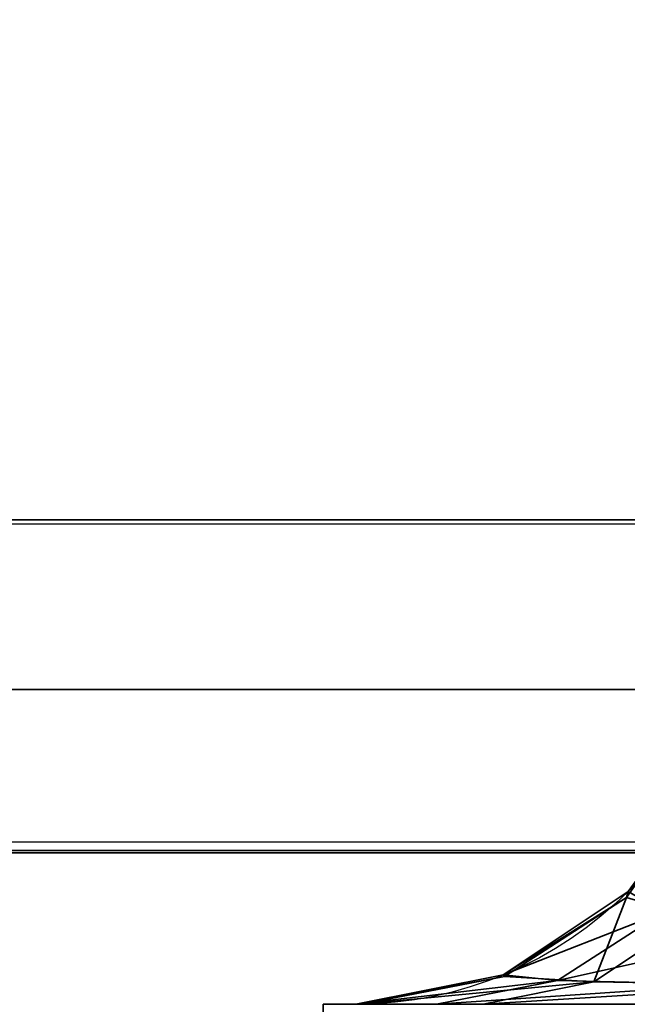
# Model space of a CAD drawing. Header units: millimetres. Extents: x -503 to 6703, y -110 to 193.
# Tile 926 of 1056: x 4005.05 to 4006.15, y -26.8 to -25.01. Entities that reach past the tile are written whole.
import ezdxf

# ---------------------------------------------------------------- set-up
doc = ezdxf.new("R2010")
doc.units = ezdxf.units.MM
doc.layers.add('152', color=7, linetype='Continuous', true_color=0xffffff)

# ---------------------------------------------------------------- blocks, each defined once
blk = doc.blocks.new('UG_SURFACE_368')
at = {"layer": '152', "color": 252, "linetype": 'Continuous', "lineweight": 35}
for points in [[(3977.9999, -14, 2075.2499), (3977.9999, -25.92, 2075.2499), (5021.9998, -25.92, 2075.2499), (5021.9998, -14, 2075.2499)], [(3979.5001, -14, 2073.75), (5020.5002, -14, 2073.75), (5020.5002, -25.92, 2073.75), (3979.5001, -25.92, 2073.75)], [(5021.9998, -25.92, 2075.2499), (3977.9999, -25.92, 2075.2499), (3978.0593, -26.5209, 2075.1908)], [(5021.9407, -26.5209, 2075.1908), (5021.9998, -25.92, 2075.2499), (3978.0593, -26.5209, 2075.1908)], [(3979.5001, -25.92, 2073.75), (5020.5002, -25.92, 2073.75), (5020.4697, -26.2282, 2073.7197)], [(3979.5303, -26.2282, 2073.7197), (3979.5001, -25.92, 2073.75), (5020.4697, -26.2282, 2073.7197)], [(5020.4697, -26.2282, 2073.7197), (5020.3795, -26.5246, 2073.6296), (3979.6202, -26.5246, 2073.6296), (3979.5303, -26.2282, 2073.7197)], [(3978.0593, -26.5209, 2075.1908), (3978.2345, -27.0987, 2075.0155), (5021.7657, -27.0987, 2075.0155), (5021.9407, -26.5209, 2075.1908)], [(5020.0372, -27.0372, 2073.2872), (3979.9628, -27.0372, 2073.2872), (3979.6202, -26.5246, 2073.6296), (5020.3795, -26.5246, 2073.6296)]]:
    blk.add_3dface(points, dxfattribs=at)
blk = doc.blocks.new('UG_SURFACE_394')
at = {"layer": '152', "color": 252, "linetype": 'Continuous', "lineweight": 35}
for points in [[(4006.269, -26.6409, 1006.0325), (4006.1507, -26.6058, 1006.4929), (4006.3033, -26.3891, 1006.5109)], [(4006.3033, -26.3891, 1006.5109), (4006.1507, -26.6058, 1006.4929), (4006.1541, -26.595, 1006.6233)], [(4006.218, -26.6324, 1163.8515), (4006.1541, -26.595, 1163.3767), (4005.9271, -26.7467, 1163.3767)], [(4005.9271, -26.7467, 1006.6233), (4005.9271, -26.7467, 1163.3767), (4006.1541, -26.595, 1163.3767), (4006.1541, -26.595, 1006.6233)], [(4005.9271, -26.7467, 1006.6233), (4006.1541, -26.595, 1006.6233), (4006.1507, -26.6058, 1006.4929)], [(4006.1507, -26.6058, 1006.4929), (4005.929, -26.7496, 1006.4666), (4005.9271, -26.7467, 1006.6233)], [(4006.0916, -26.759, 1005.9229), (4005.929, -26.7496, 1006.4666), (4006.1507, -26.6058, 1006.4929)], [(4006.1507, -26.6058, 1006.4929), (4006.269, -26.6409, 1006.0325), (4006.0916, -26.759, 1005.9229)], [(4005.9271, -26.7467, 1163.3767), (4006.0253, -26.7568, 1163.9413), (4006.218, -26.6324, 1163.8515)], [(4006.465, -26.6593, 1164.2305), (4006.218, -26.6324, 1163.8515), (4006.0253, -26.7568, 1163.9413)], [(4006.4459, -26.7652, 1005.531), (4006.0916, -26.759, 1005.9229), (4006.269, -26.6409, 1006.0325)], [(4006.0253, -26.7568, 1163.9413), (4006.3367, -26.7639, 1164.3829), (4006.465, -26.6593, 1164.2305)], [(4006.0253, -26.7568, 1163.9413), (4005.9271, -26.7467, 1163.3767), (4005.6591, -26.8, 1163.3767)], [(4005.6591, -26.8, 1006.6233), (4005.6591, -26.8, 1163.3767), (4005.9271, -26.7467, 1163.3767), (4005.9271, -26.7467, 1006.6233)], [(4005.6591, -26.8, 1006.6233), (4005.9271, -26.7467, 1006.6233), (4005.929, -26.7496, 1006.4666)], [(4005.929, -26.7496, 1006.4666), (4005.6701, -26.8, 1006.436), (4005.6591, -26.8, 1006.6233)], [(4005.6701, -26.8, 1006.436), (4005.929, -26.7496, 1006.4666), (4006.0916, -26.759, 1005.9229)], [(4005.6591, -26.8, 1163.3767), (4005.806, -26.8, 1164.0437), (4006.0253, -26.7568, 1163.9413)], [(4006.0916, -26.759, 1005.9229), (4005.8908, -26.8, 1005.7988), (4005.6701, -26.8, 1006.436)], [(4006.3367, -26.7639, 1164.3829), (4006.0253, -26.7568, 1163.9413), (4005.806, -26.8, 1164.0437)], [(4005.806, -26.8, 1164.0437), (4006.1941, -26.8, 1164.5529), (4006.3367, -26.7639, 1164.3829)], [(4005.8908, -26.8, 1005.7988), (4006.0916, -26.759, 1005.9229), (4006.4459, -26.7652, 1005.531)], [(4006.4459, -26.7652, 1005.531), (4006.3267, -26.8, 1005.3487), (4005.8908, -26.8, 1005.7988)], [(4005.6, -26.8, 980), (4005.6, -26.8, 1165), (4005.6591, -26.8, 1006.6233)], [(4005.6591, -26.8, 1006.6233), (4005.6701, -26.8, 1006.436), (4005.6, -26.8, 980)], [(4005.6701, -26.8, 1006.436), (4005.8908, -26.8, 1005.7988), (4005.6, -26.8, 980)], [(4005.6, -26.8, 1165), (4005.6591, -26.8, 1163.3767), (4005.6591, -26.8, 1006.6233)], [(4005.6, -26.8, 1165), (4007, -26.8, 1165), (4006.5942, -26.8, 1164.7875)], [(4005.6, -26.8, 980), (4006.3267, -26.8, 1005.3487), (4006.5942, -26.8, 1005.2124)], [(4005.6, -26.8, 1165), (4005.806, -26.8, 1164.0437), (4005.6591, -26.8, 1163.3767)], [(4006.5942, -26.8, 1164.7875), (4006.1941, -26.8, 1164.5529), (4005.6, -26.8, 1165)], [(4005.6, -26.8, 980), (4005.8908, -26.8, 1005.7988), (4006.3267, -26.8, 1005.3487)], [(4006.1941, -26.8, 1164.5529), (4005.806, -26.8, 1164.0437), (4005.6, -26.8, 1165)], [(4006.5942, -26.8, 1005.2124), (4026.0201, -26.8, 997.9088), (4026.0201, -26.8, 980), (4005.6, -26.8, 980)], [(4005.6, -27.5, 1165), (4005.6, -26.8, 1165), (4005.6, -26.8, 980), (4005.6, -27.5, 980)], [(4005.6, -27.5, 1165), (4007, -27.5, 1165), (4007, -26.8, 1165), (4005.6, -26.8, 1165)], [(4026.0201, -27.5, 980), (4005.6, -27.5, 980), (4005.6, -26.8, 980), (4026.0201, -26.8, 980)]]:
    blk.add_3dface(points, dxfattribs=at)
blk = doc.blocks.new('UG_SURFACE_402')
at = {"layer": '152', "color": 252, "linetype": 'Continuous', "lineweight": 35}
for points in [[(4006.269, -26.6409, 1006.0325), (4006.1507, -26.6058, 1006.4929), (4006.3033, -26.3891, 1006.5109)], [(4006.3033, -26.3891, 1006.5109), (4006.1507, -26.6058, 1006.4929), (4006.1541, -26.595, 1006.6233)], [(4006.218, -26.6324, 1163.8515), (4006.1541, -26.595, 1163.3767), (4005.9271, -26.7467, 1163.3767)], [(4005.9271, -26.7467, 1006.6233), (4005.9271, -26.7467, 1163.3767), (4006.1541, -26.595, 1163.3767), (4006.1541, -26.595, 1006.6233)], [(4005.9271, -26.7467, 1006.6233), (4006.1541, -26.595, 1006.6233), (4006.1507, -26.6058, 1006.4929)], [(4006.1507, -26.6058, 1006.4929), (4005.929, -26.7496, 1006.4666), (4005.9271, -26.7467, 1006.6233)], [(4006.0916, -26.759, 1005.9229), (4005.929, -26.7496, 1006.4666), (4006.1507, -26.6058, 1006.4929)], [(4006.1507, -26.6058, 1006.4929), (4006.269, -26.6409, 1006.0325), (4006.0916, -26.759, 1005.9229)], [(4005.9271, -26.7467, 1163.3767), (4006.0253, -26.7568, 1163.9413), (4006.218, -26.6324, 1163.8515)], [(4006.465, -26.6593, 1164.2305), (4006.218, -26.6324, 1163.8515), (4006.0253, -26.7568, 1163.9413)], [(4006.4459, -26.7652, 1005.531), (4006.0916, -26.759, 1005.9229), (4006.269, -26.6409, 1006.0325)], [(4006.0253, -26.7568, 1163.9413), (4006.3367, -26.7639, 1164.3829), (4006.465, -26.6593, 1164.2305)], [(4006.0253, -26.7568, 1163.9413), (4005.9271, -26.7467, 1163.3767), (4005.6591, -26.8, 1163.3767)], [(4005.6591, -26.8, 1006.6233), (4005.6591, -26.8, 1163.3767), (4005.9271, -26.7467, 1163.3767), (4005.9271, -26.7467, 1006.6233)], [(4005.6591, -26.8, 1006.6233), (4005.9271, -26.7467, 1006.6233), (4005.929, -26.7496, 1006.4666)], [(4005.929, -26.7496, 1006.4666), (4005.6701, -26.8, 1006.436), (4005.6591, -26.8, 1006.6233)], [(4005.6701, -26.8, 1006.436), (4005.929, -26.7496, 1006.4666), (4006.0916, -26.759, 1005.9229)], [(4005.6591, -26.8, 1163.3767), (4005.806, -26.8, 1164.0437), (4006.0253, -26.7568, 1163.9413)], [(4006.0916, -26.759, 1005.9229), (4005.8908, -26.8, 1005.7988), (4005.6701, -26.8, 1006.436)], [(4006.3367, -26.7639, 1164.3829), (4006.0253, -26.7568, 1163.9413), (4005.806, -26.8, 1164.0437)], [(4005.806, -26.8, 1164.0437), (4006.1941, -26.8, 1164.5529), (4006.3367, -26.7639, 1164.3829)], [(4005.8908, -26.8, 1005.7988), (4006.0916, -26.759, 1005.9229), (4006.4459, -26.7652, 1005.531)], [(4006.4459, -26.7652, 1005.531), (4006.3267, -26.8, 1005.3487), (4005.8908, -26.8, 1005.7988)], [(4005.6, -26.8, 980), (4005.6, -26.8, 1165), (4005.6591, -26.8, 1006.6233)], [(4005.6591, -26.8, 1006.6233), (4005.6701, -26.8, 1006.436), (4005.6, -26.8, 980)], [(4005.6701, -26.8, 1006.436), (4005.8908, -26.8, 1005.7988), (4005.6, -26.8, 980)], [(4005.6, -26.8, 1165), (4005.6591, -26.8, 1163.3767), (4005.6591, -26.8, 1006.6233)], [(4005.6, -26.8, 1165), (4007, -26.8, 1165), (4006.5942, -26.8, 1164.7875)], [(4005.6, -26.8, 980), (4006.3267, -26.8, 1005.3487), (4006.5942, -26.8, 1005.2124)], [(4005.6, -26.8, 1165), (4005.806, -26.8, 1164.0437), (4005.6591, -26.8, 1163.3767)], [(4006.5942, -26.8, 1164.7875), (4006.1941, -26.8, 1164.5529), (4005.6, -26.8, 1165)], [(4005.6, -26.8, 980), (4005.8908, -26.8, 1005.7988), (4006.3267, -26.8, 1005.3487)], [(4006.1941, -26.8, 1164.5529), (4005.806, -26.8, 1164.0437), (4005.6, -26.8, 1165)], [(4006.5942, -26.8, 1005.2124), (4026.0201, -26.8, 997.9088), (4026.0201, -26.8, 980), (4005.6, -26.8, 980)], [(4005.6, -27.5, 1165), (4005.6, -26.8, 1165), (4005.6, -26.8, 980), (4005.6, -27.5, 980)], [(4005.6, -27.5, 1165), (4007, -27.5, 1165), (4007, -26.8, 1165), (4005.6, -26.8, 1165)], [(4026.0201, -27.5, 980), (4005.6, -27.5, 980), (4005.6, -26.8, 980), (4026.0201, -26.8, 980)]]:
    blk.add_3dface(points, dxfattribs=at)

msp = doc.modelspace()

# ---------------------------------------------------------------- linework, layer by layer
at = {"layer": '152', "color": 252, "linetype": 'Continuous', "lineweight": -3, "true_color": 0x939598}
for p, q in [((5022, -25.92, 2075.25), (3978, -25.92, 2075.25)), ((5020.5, -25.92, 2073.75), (3979.5, -25.92, 2073.75))]:
    msp.add_line(p, q, dxfattribs=at)
at = {"layer": '152', "color": 252, "linetype": 'Continuous', "lineweight": -3, "true_color": 0x939598, "extrusion": (0, 0, -1)}
for centre in [(-4005.659, -26.1, -1006.6233), (-4005.659, -26.1, -1163.3767), (-4005.659, -26.1, -1006.6233), (-4005.659, -26.1, -1163.3767)]:
    msp.add_arc(centre, 0.7, 180, 270, dxfattribs=at)
at = {"layer": '152', "color": 252, "linetype": 'Continuous', "lineweight": -3, "true_color": 0x939598, "extrusion": (0.395731, 0, 0.918367)}
msp.add_ellipse((4005.659, -26.1, 1164.4359), major_axis=(1.8537, 0, -0.7988), ratio=0.69361, start_param=4.712389, end_param=5.944798, dxfattribs=at)
msp.add_ellipse((4005.659, -26.1, 1164.4359), major_axis=(1.8537, 0, -0.7988), ratio=0.69361, start_param=4.712389, end_param=5.944798, dxfattribs=at)
at = {"layer": '152', "color": 252, "linetype": 'Continuous', "lineweight": -3, "true_color": 0x939598, "extrusion": (-0.72035, 0, 0.69361)}
msp.add_ellipse((4005.659, -26.1, 1005.5641), major_axis=(1.4, 0, 1.454), ratio=0.69361, start_param=4.712389, end_param=5.944798, dxfattribs=at)
msp.add_ellipse((4005.659, -26.1, 1005.5641), major_axis=(1.4, 0, 1.454), ratio=0.69361, start_param=4.712389, end_param=5.944798, dxfattribs=at)
at = {"layer": '152', "color": 252, "linetype": 'Continuous', "lineweight": -3, "true_color": 0x939598, "extrusion": (0.395731, 0, -0.918367)}
msp.add_ellipse((4005.659, -26.1, 1005.5641), major_axis=(1.8537, 0, 0.7988), ratio=0.69361, start_param=0.338388, end_param=1.570796, dxfattribs=at)
msp.add_ellipse((4005.659, -26.1, 1005.5641), major_axis=(1.8537, 0, 0.7988), ratio=0.69361, start_param=0.338388, end_param=1.570796, dxfattribs=at)
at = {"layer": '152', "color": 252, "linetype": 'Continuous', "lineweight": -3, "true_color": 0x939598, "extrusion": (-0.72035, 0, -0.69361)}
msp.add_ellipse((4005.659, -26.1, 1164.4359), major_axis=(1.4, 0, -1.454), ratio=0.69361, start_param=0.338388, end_param=1.570796, dxfattribs=at)
msp.add_ellipse((4005.659, -26.1, 1164.4359), major_axis=(1.4, 0, -1.454), ratio=0.69361, start_param=0.338388, end_param=1.570796, dxfattribs=at)
at = {"layer": '152', "color": 252, "linetype": 'Continuous', "lineweight": -3, "true_color": 0x939598, "extrusion": (0, -1, 6.93889e-16)}
msp.add_ellipse((4007.059, -26.8, 1163.3767), major_axis=(0, 0, 1.4957), ratio=0.936029, start_param=0.338388, end_param=1.570796, dxfattribs=at)
msp.add_ellipse((4007.059, -26.8, 1163.3767), major_axis=(0, 0, 1.4957), ratio=0.936029, start_param=0.338388, end_param=1.570796, dxfattribs=at)

# ---------------------------------------------------------------- block references
at = {"layer": '152', "color": 252, "linetype": 'Continuous', "lineweight": -3, "true_color": 0x939598}
for name in ['UG_SURFACE_368', 'UG_SURFACE_394', 'UG_SURFACE_402']:
    msp.add_blockref(name, (0, 0), dxfattribs=at)

doc.saveas('drawing.dxf')
